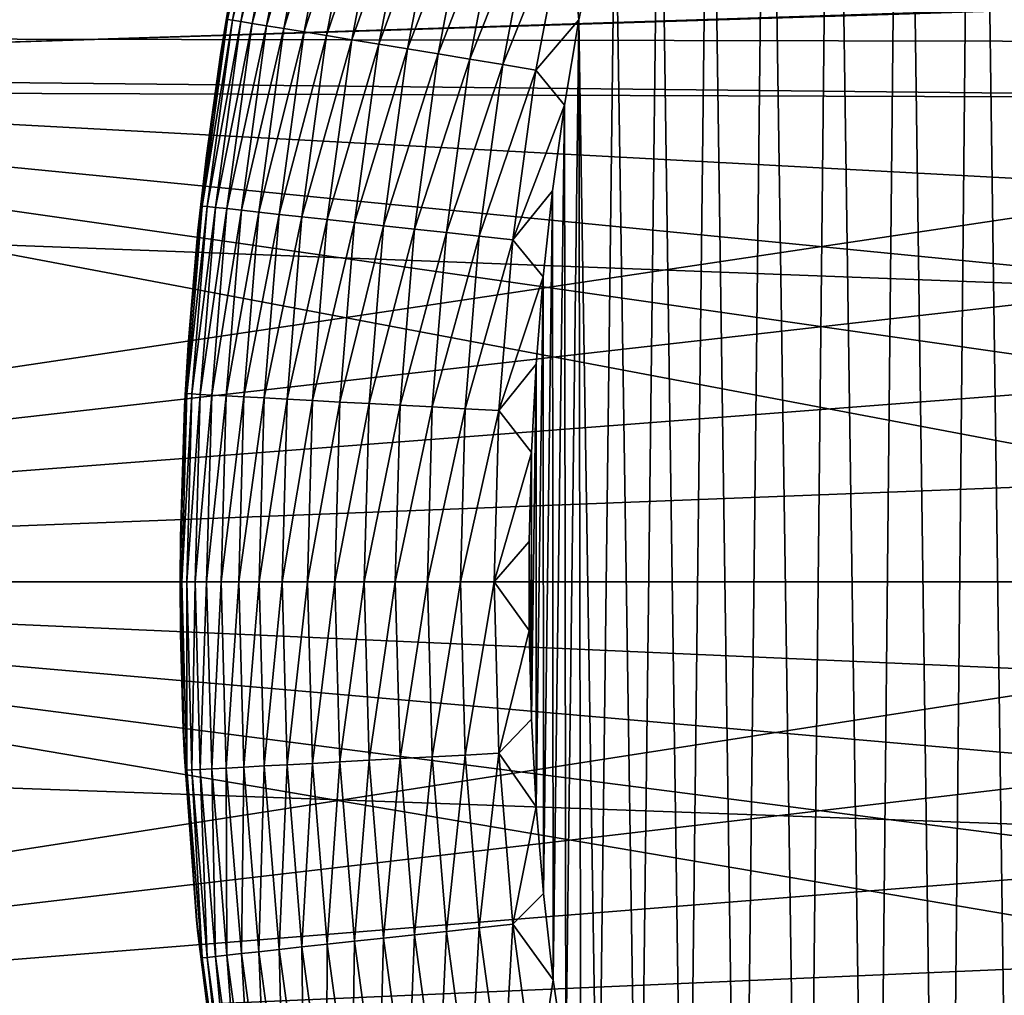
# Model space of a CAD drawing. Header units: millimetres. Extents: x -161 to 161, y -94 to 1149.
# Tile 622 of 656: x 143.57 to 144.98, y -58.14 to -56.74. Entities that reach past the tile are written whole.
import ezdxf

# ---------------------------------------------------------------- set-up
doc = ezdxf.new("R2010")
doc.units = ezdxf.units.MM
doc.header["$LTSCALE"] = 81.481481
for name, color, linetype in [('378', 7, 'CONTINUOUS'), ('380', 7, 'CONTINUOUS'), ('381', 7, 'CONTINUOUS'), ('383', 7, 'CONTINUOUS'), ('387', 7, 'CONTINUOUS'), ('389', 7, 'CONTINUOUS'), ('391', 7, 'CONTINUOUS')]:
    doc.layers.add(name, color=color, linetype=linetype)

msp = doc.modelspace()

# ---------------------------------------------------------------- linework, layer by layer
at = {"layer": '378', "color": 7, "linetype": 'CONTINUOUS', "true_color": 0xaaaaaa}
for points in [[(142.1698, -56.8179, -22.288), (142.153, -56.0879, -22.252), (146.1877, -56.691, -22.2834), (142.1698, -56.8179, -22.288)], [(146.1382, -56.8593, -22.2893), (142.1698, -56.8179, -22.288), (146.1877, -56.691, -22.2834), (146.1382, -56.8593, -22.2893)], [(142.1753, -57.55, -22.3), (142.1698, -56.8179, -22.288), (146.05, -57.55, -22.3), (142.1753, -57.55, -22.3)], [(146.05, -57.55, -22.3), (142.1698, -56.8179, -22.288), (146.0557, -57.3741, -22.2993), (146.05, -57.55, -22.3)], [(146.0557, -57.3741, -22.2993), (142.1698, -56.8179, -22.288), (146.0723, -57.2005, -22.2973), (146.0557, -57.3741, -22.2993)], [(146.0723, -57.2005, -22.2973), (142.1698, -56.8179, -22.288), (146.0998, -57.029, -22.2939), (146.0723, -57.2005, -22.2973)], [(146.0998, -57.029, -22.2939), (142.1698, -56.8179, -22.288), (146.1382, -56.8593, -22.2893), (146.0998, -57.029, -22.2939)]]:
    msp.add_3dface(points, dxfattribs=at)
at = {"layer": '380', "color": 7, "linetype": 'CONTINUOUS', "true_color": 0xaaaaaa}
for points in [[(135.3, -55.9569, 20.8895), (156.3174, -56.0422, 20.1599), (135.3, -56.7529, 20.9349), (135.3, -55.9569, 20.8895)], [(156.3174, -56.0422, 20.1599), (156.3174, -56.7956, 20.202), (135.3, -56.7529, 20.9349), (156.3174, -56.0422, 20.1599)], [(141.4861, -56.8409, -20.822), (146.3995, -56.2086, -20.6187), (141.4696, -56.1341, -20.7864), (141.4861, -56.8409, -20.822)], [(146.3188, -56.3642, -20.6311), (146.3995, -56.2086, -20.6187), (141.4861, -56.8409, -20.822), (146.3188, -56.3642, -20.6311)], [(146.2487, -56.5238, -20.6421), (146.3188, -56.3642, -20.6311), (141.4861, -56.8409, -20.822), (146.2487, -56.5238, -20.6421)], [(146.1885, -56.6886, -20.6518), (146.2487, -56.5238, -20.6421), (141.4861, -56.8409, -20.822), (146.1885, -56.6886, -20.6518)], [(146.1388, -56.8568, -20.6598), (146.1885, -56.6886, -20.6518), (141.4861, -56.8409, -20.822), (146.1388, -56.8568, -20.6598)], [(156.3174, -56.7956, 20.202), (156.3174, -57.55, 20.2161), (135.3, -56.7529, 20.9349), (156.3174, -56.7956, 20.202)], [(135.3, -56.7529, 20.9349), (156.3174, -57.55, 20.2161), (135.3, -57.55, 20.95), (135.3, -56.7529, 20.9349)], [(141.4916, -57.55, -20.8338), (146.1388, -56.8568, -20.6598), (141.4861, -56.8409, -20.822), (141.4916, -57.55, -20.8338)], [(146.1003, -57.0268, -20.6662), (146.1388, -56.8568, -20.6598), (141.4916, -57.55, -20.8338), (146.1003, -57.0268, -20.6662)], [(146.0726, -57.1988, -20.6708), (146.1003, -57.0268, -20.6662), (141.4916, -57.55, -20.8338), (146.0726, -57.1988, -20.6708)], [(146.0559, -57.3732, -20.6736), (146.0726, -57.1988, -20.6708), (141.4916, -57.55, -20.8338), (146.0559, -57.3732, -20.6736)], [(146.05, -57.55, -20.6746), (146.0559, -57.3732, -20.6736), (141.4916, -57.55, -20.8338), (146.05, -57.55, -20.6746)]]:
    msp.add_3dface(points, dxfattribs=at)
at = {"layer": '381', "color": 7, "linetype": 'CONTINUOUS', "true_color": 0xaaaaaa}
for points in [[(142.1698, -58.2822, -22.288), (142.1753, -57.55, -22.3), (146.1334, -58.2219, -22.2899), (142.1698, -58.2822, -22.288)], [(142.1753, -57.55, -22.3), (146.05, -57.55, -22.3), (146.0554, -57.7209, -22.2993), (142.1753, -57.55, -22.3)], [(146.1334, -58.2219, -22.2899), (142.1753, -57.55, -22.3), (146.0971, -58.0567, -22.2942), (146.1334, -58.2219, -22.2899)], [(146.0971, -58.0567, -22.2942), (142.1753, -57.55, -22.3), (146.0711, -57.8898, -22.2974), (146.0971, -58.0567, -22.2942)], [(146.0711, -57.8898, -22.2974), (142.1753, -57.55, -22.3), (146.0554, -57.7209, -22.2993), (146.0711, -57.8898, -22.2974)]]:
    msp.add_3dface(points, dxfattribs=at)
at = {"layer": '383', "color": 7, "linetype": 'CONTINUOUS', "true_color": 0xaaaaaa}
for points in [[(135.3, -57.55, 20.95), (156.3174, -57.55, 20.2161), (156.3174, -58.3044, 20.202), (135.3, -57.55, 20.95)], [(135.3, -57.55, 20.95), (156.3174, -58.3044, 20.202), (135.3, -58.3471, 20.9349), (135.3, -57.55, 20.95)], [(146.05, -57.55, -20.6746), (141.4916, -57.55, -20.8338), (141.4861, -58.2591, -20.8219), (146.05, -57.55, -20.6746)], [(146.05, -57.55, -20.6746), (141.4861, -58.2591, -20.8219), (146.0556, -57.7218, -20.6737), (146.05, -57.55, -20.6746)], [(146.0556, -57.7218, -20.6737), (141.4861, -58.2591, -20.8219), (146.0714, -57.8914, -20.671), (146.0556, -57.7218, -20.6737)], [(146.0714, -57.8914, -20.671), (141.4861, -58.2591, -20.8219), (146.0975, -58.0587, -20.6667), (146.0714, -57.8914, -20.671)], [(146.0975, -58.0587, -20.6667), (141.4861, -58.2591, -20.8219), (146.134, -58.2242, -20.6606), (146.0975, -58.0587, -20.6667)]]:
    msp.add_3dface(points, dxfattribs=at)
at = {"layer": '387', "color": 7, "linetype": 'CONTINUOUS', "true_color": 0xaaaaaa}
for points in [[(144.9434, -55.2305, 61.95), (145.0085, -59.9752, 61.95), (145.0542, -55.0549, 61.95), (144.9434, -55.2305, 61.95)], [(144.8387, -55.4171, 61.95), (144.8989, -59.794, 61.95), (144.9434, -55.2305, 61.95), (144.8387, -55.4171, 61.95)], [(144.8989, -59.794, 61.95), (145.0085, -59.9752, 61.95), (144.9434, -55.2305, 61.95), (144.8989, -59.794, 61.95)], [(144.738, -55.6147, 61.95), (144.7959, -59.6014, 61.95), (144.8387, -55.4171, 61.95), (144.738, -55.6147, 61.95)], [(144.7959, -59.6014, 61.95), (144.8989, -59.794, 61.95), (144.8387, -55.4171, 61.95), (144.7959, -59.6014, 61.95)], [(144.6445, -55.822, 61.95), (144.6975, -59.3975, 61.95), (144.738, -55.6147, 61.95), (144.6445, -55.822, 61.95)], [(144.6975, -59.3975, 61.95), (144.7959, -59.6014, 61.95), (144.738, -55.6147, 61.95), (144.6975, -59.3975, 61.95)], [(144.5614, -56.0379, 61.95), (144.6068, -59.1841, 61.95), (144.6445, -55.822, 61.95), (144.5614, -56.0379, 61.95)], [(144.6068, -59.1841, 61.95), (144.6975, -59.3975, 61.95), (144.6445, -55.822, 61.95), (144.6068, -59.1841, 61.95)], [(144.4891, -56.2635, 61.95), (144.5273, -58.9626, 61.95), (144.5614, -56.0379, 61.95), (144.4891, -56.2635, 61.95)], [(144.5273, -58.9626, 61.95), (144.6068, -59.1841, 61.95), (144.5614, -56.0379, 61.95), (144.5273, -58.9626, 61.95)], [(144.4255, -56.4996, 61.95), (144.4593, -58.7323, 61.95), (144.4891, -56.2635, 61.95), (144.4255, -56.4996, 61.95)], [(144.4593, -58.7323, 61.95), (144.5273, -58.9626, 61.95), (144.4891, -56.2635, 61.95), (144.4593, -58.7323, 61.95)], [(144.3733, -56.7423, 61.95), (144.401, -58.4919, 61.95), (144.4255, -56.4996, 61.95), (144.3733, -56.7423, 61.95)], [(144.401, -58.4919, 61.95), (144.4593, -58.7323, 61.95), (144.4255, -56.4996, 61.95), (144.401, -58.4919, 61.95)], [(144.3524, -56.8649, 61.95), (144.3545, -58.2457, 61.95), (144.3733, -56.7423, 61.95), (144.3524, -56.8649, 61.95)], [(144.3545, -58.2457, 61.95), (144.3761, -58.3693, 61.95), (144.3733, -56.7423, 61.95), (144.3545, -58.2457, 61.95)], [(144.3761, -58.3693, 61.95), (144.401, -58.4919, 61.95), (144.3733, -56.7423, 61.95), (144.3761, -58.3693, 61.95)], [(144.3353, -56.9877, 61.95), (144.3365, -58.1217, 61.95), (144.3524, -56.8649, 61.95), (144.3353, -56.9877, 61.95)], [(144.3365, -58.1217, 61.95), (144.3545, -58.2457, 61.95), (144.3524, -56.8649, 61.95), (144.3365, -58.1217, 61.95)], [(144.3219, -57.1114, 61.95), (144.3223, -57.9978, 61.95), (144.3353, -56.9877, 61.95), (144.3219, -57.1114, 61.95)], [(144.3223, -57.9978, 61.95), (144.3365, -58.1217, 61.95), (144.3353, -56.9877, 61.95), (144.3223, -57.9978, 61.95)], [(144.3118, -57.237, 61.95), (144.312, -57.8733, 61.95), (144.3219, -57.1114, 61.95), (144.3118, -57.237, 61.95)], [(144.312, -57.8733, 61.95), (144.3223, -57.9978, 61.95), (144.3219, -57.1114, 61.95), (144.312, -57.8733, 61.95)], [(144.3051, -57.3641, 61.95), (144.3052, -57.7471, 61.95), (144.3118, -57.237, 61.95), (144.3051, -57.3641, 61.95)], [(144.3052, -57.7471, 61.95), (144.312, -57.8733, 61.95), (144.3118, -57.237, 61.95), (144.3052, -57.7471, 61.95)], [(144.3017, -57.4918, 61.95), (144.3052, -57.7471, 61.95), (144.3051, -57.3641, 61.95), (144.3017, -57.4918, 61.95)], [(144.3018, -57.6197, 61.95), (144.3052, -57.7471, 61.95), (144.3017, -57.4918, 61.95), (144.3018, -57.6197, 61.95)]]:
    msp.add_3dface(points, dxfattribs=at)
at = {"layer": '389', "color": 7, "linetype": 'CONTINUOUS', "true_color": 0xaaaaaa}
for points in [[(143.8578, -56.7922, 22.6846), (143.8782, -56.6694, 61.45), (143.903, -56.5403, 22.6729), (143.8578, -56.7922, 22.6846)], [(143.8377, -56.9373, 61.45), (143.8782, -56.6694, 61.45), (143.8578, -56.7922, 22.6846), (143.8377, -56.9373, 61.45)], [(143.8256, -57.0449, 22.693), (143.8377, -56.9373, 61.45), (143.8578, -56.7922, 22.6846), (143.8256, -57.0449, 22.693)], [(143.8116, -57.2094, 61.45), (143.8377, -56.9373, 61.45), (143.8256, -57.0449, 22.693), (143.8116, -57.2094, 61.45)], [(143.8064, -57.2977, 22.6981), (143.8116, -57.2094, 61.45), (143.8256, -57.0449, 22.693), (143.8064, -57.2977, 22.6981)], [(143.8004, -57.4857, 61.45), (143.8116, -57.2094, 61.45), (143.8064, -57.2977, 22.6981), (143.8004, -57.4857, 61.45)], [(143.8, -57.55, 22.7), (143.8004, -57.4857, 61.45), (143.8064, -57.2977, 22.6981), (143.8, -57.55, 22.7)], [(143.8006, -57.6243, 61.45), (143.8004, -57.4857, 61.45), (143.8, -57.55, 22.7), (143.8006, -57.6243, 61.45)], [(143.8064, -57.8021, 22.6981), (143.8006, -57.6243, 61.45), (143.8, -57.55, 22.7), (143.8064, -57.8021, 22.6981)], [(143.8045, -57.7625, 61.45), (143.8006, -57.6243, 61.45), (143.8064, -57.8021, 22.6981), (143.8045, -57.7625, 61.45)], [(143.8237, -58.0362, 61.45), (143.8045, -57.7625, 61.45), (143.8064, -57.8021, 22.6981), (143.8237, -58.0362, 61.45)], [(143.8256, -58.0549, 22.693), (143.8237, -58.0362, 61.45), (143.8064, -57.8021, 22.6981), (143.8256, -58.0549, 22.693)], [(143.8576, -58.3067, 61.45), (143.8237, -58.0362, 61.45), (143.8256, -58.0549, 22.693), (143.8576, -58.3067, 61.45)], [(143.8577, -58.3075, 22.6846), (143.8576, -58.3067, 61.45), (143.8256, -58.0549, 22.693), (143.8577, -58.3075, 22.6846)]]:
    msp.add_3dface(points, dxfattribs=at)
at = {"layer": '391', "color": 7, "linetype": 'CONTINUOUS', "true_color": 0xaaaaaa}
for points in [[(143.8754, -56.7426, 61.5476), (143.9263, -56.4772, 61.5476), (143.8682, -56.7415, 61.499), (143.8754, -56.7426, 61.5476)], [(143.8754, -56.7426, 61.5476), (143.938, -56.4798, 61.5952), (143.9263, -56.4772, 61.5476), (143.8754, -56.7426, 61.5476)], [(143.8871, -56.7446, 61.5952), (143.938, -56.4798, 61.5952), (143.8754, -56.7426, 61.5476), (143.8871, -56.7446, 61.5952)], [(143.8871, -56.7446, 61.5952), (143.9541, -56.4833, 61.6415), (143.938, -56.4798, 61.5952), (143.8871, -56.7446, 61.5952)], [(143.9035, -56.7473, 61.6415), (143.9541, -56.4833, 61.6415), (143.8871, -56.7446, 61.5952), (143.9035, -56.7473, 61.6415)], [(143.9035, -56.7473, 61.6415), (143.9747, -56.4879, 61.6859), (143.9541, -56.4833, 61.6415), (143.9035, -56.7473, 61.6415)], [(143.9242, -56.7507, 61.6859), (143.9747, -56.4879, 61.6859), (143.9035, -56.7473, 61.6415), (143.9242, -56.7507, 61.6859)], [(143.9242, -56.7507, 61.6859), (143.9993, -56.4933, 61.728), (143.9747, -56.4879, 61.6859), (143.9242, -56.7507, 61.6859)], [(143.9492, -56.7547, 61.728), (143.9993, -56.4933, 61.728), (143.9242, -56.7507, 61.6859), (143.9492, -56.7547, 61.728)], [(143.9492, -56.7547, 61.728), (144.0279, -56.4996, 61.7674), (143.9993, -56.4933, 61.728), (143.9492, -56.7547, 61.728)], [(143.9781, -56.7595, 61.7674), (144.0279, -56.4996, 61.7674), (143.9492, -56.7547, 61.728), (143.9781, -56.7595, 61.7674)], [(143.9781, -56.7595, 61.7674), (144.0602, -56.5067, 61.8038), (144.0279, -56.4996, 61.7674), (143.9781, -56.7595, 61.7674)], [(144.0106, -56.7648, 61.8038), (144.0602, -56.5067, 61.8038), (143.9781, -56.7595, 61.7674), (144.0106, -56.7648, 61.8038)], [(144.0106, -56.7648, 61.8038), (144.0957, -56.5145, 61.8368), (144.0602, -56.5067, 61.8038), (144.0106, -56.7648, 61.8038)], [(144.3733, -56.7423, 61.95), (144.4255, -56.4996, 61.95), (144.358, -56.5723, 61.9477), (144.3733, -56.7423, 61.95)], [(144.0466, -56.7707, 61.8368), (144.0957, -56.5145, 61.8368), (144.0106, -56.7648, 61.8038), (144.0466, -56.7707, 61.8368)], [(144.0466, -56.7707, 61.8368), (144.1343, -56.523, 61.866), (144.0957, -56.5145, 61.8368), (144.0466, -56.7707, 61.8368)], [(144.0855, -56.7771, 61.866), (144.1343, -56.523, 61.866), (144.0466, -56.7707, 61.8368), (144.0855, -56.7771, 61.866)], [(144.0855, -56.7771, 61.866), (144.1755, -56.5321, 61.8912), (144.1343, -56.523, 61.866), (144.0855, -56.7771, 61.866)], [(144.1271, -56.7839, 61.8912), (144.1755, -56.5321, 61.8912), (144.0855, -56.7771, 61.866), (144.1271, -56.7839, 61.8912)], [(144.1271, -56.7839, 61.8912), (144.2188, -56.5416, 61.9122), (144.1755, -56.5321, 61.8912), (144.1271, -56.7839, 61.8912)], [(144.171, -56.7911, 61.9122), (144.2188, -56.5416, 61.9122), (144.1271, -56.7839, 61.8912), (144.171, -56.7911, 61.9122)], [(144.171, -56.7911, 61.9122), (144.264, -56.5516, 61.9286), (144.2188, -56.5416, 61.9122), (144.171, -56.7911, 61.9122)], [(144.2166, -56.7986, 61.9286), (144.264, -56.5516, 61.9286), (144.171, -56.7911, 61.9122), (144.2166, -56.7986, 61.9286)], [(144.2166, -56.7986, 61.9286), (144.3106, -56.5618, 61.9405), (144.264, -56.5516, 61.9286), (144.2166, -56.7986, 61.9286)], [(144.2637, -56.8063, 61.9405), (144.3106, -56.5618, 61.9405), (144.2166, -56.7986, 61.9286), (144.2637, -56.8063, 61.9405)], [(144.2637, -56.8063, 61.9405), (144.358, -56.5723, 61.9477), (144.3106, -56.5618, 61.9405), (144.2637, -56.8063, 61.9405)], [(144.3116, -56.8142, 61.9477), (144.358, -56.5723, 61.9477), (144.2637, -56.8063, 61.9405), (144.3116, -56.8142, 61.9477)], [(144.3116, -56.8142, 61.9477), (144.3733, -56.7423, 61.95), (144.358, -56.5723, 61.9477), (144.3116, -56.8142, 61.9477)], [(143.8782, -56.6694, 61.45), (143.8377, -56.9373, 61.45), (143.8682, -56.7415, 61.499), (143.8782, -56.6694, 61.45)], [(143.8377, -56.9373, 61.45), (143.8317, -57.0097, 61.499), (143.8682, -56.7415, 61.499), (143.8377, -56.9373, 61.45)], [(143.8317, -57.0097, 61.499), (143.8754, -56.7426, 61.5476), (143.8682, -56.7415, 61.499), (143.8317, -57.0097, 61.499)], [(143.8389, -57.0104, 61.5476), (143.8754, -56.7426, 61.5476), (143.8317, -57.0097, 61.499), (143.8389, -57.0104, 61.5476)], [(143.8389, -57.0104, 61.5476), (143.8871, -56.7446, 61.5952), (143.8754, -56.7426, 61.5476), (143.8389, -57.0104, 61.5476)], [(143.8507, -57.0117, 61.5952), (143.8871, -56.7446, 61.5952), (143.8389, -57.0104, 61.5476), (143.8507, -57.0117, 61.5952)], [(143.8507, -57.0117, 61.5952), (143.9035, -56.7473, 61.6415), (143.8871, -56.7446, 61.5952), (143.8507, -57.0117, 61.5952)], [(143.8672, -57.0135, 61.6415), (143.9035, -56.7473, 61.6415), (143.8507, -57.0117, 61.5952), (143.8672, -57.0135, 61.6415)], [(143.8672, -57.0135, 61.6415), (143.9242, -56.7507, 61.6859), (143.9035, -56.7473, 61.6415), (143.8672, -57.0135, 61.6415)], [(144.3524, -56.8649, 61.95), (144.3733, -56.7423, 61.95), (144.3116, -56.8142, 61.9477), (144.3524, -56.8649, 61.95)], [(143.8881, -57.0158, 61.6859), (143.9242, -56.7507, 61.6859), (143.8672, -57.0135, 61.6415), (143.8881, -57.0158, 61.6859)], [(143.8881, -57.0158, 61.6859), (143.9492, -56.7547, 61.728), (143.9242, -56.7507, 61.6859), (143.8881, -57.0158, 61.6859)], [(143.9132, -57.0185, 61.728), (143.9492, -56.7547, 61.728), (143.8881, -57.0158, 61.6859), (143.9132, -57.0185, 61.728)], [(143.9132, -57.0185, 61.728), (143.9781, -56.7595, 61.7674), (143.9492, -56.7547, 61.728), (143.9132, -57.0185, 61.728)], [(143.9423, -57.0217, 61.7674), (143.9781, -56.7595, 61.7674), (143.9132, -57.0185, 61.728), (143.9423, -57.0217, 61.7674)], [(143.9423, -57.0217, 61.7674), (144.0106, -56.7648, 61.8038), (143.9781, -56.7595, 61.7674), (143.9423, -57.0217, 61.7674)], [(143.9751, -57.0253, 61.8038), (144.0106, -56.7648, 61.8038), (143.9423, -57.0217, 61.7674), (143.9751, -57.0253, 61.8038)], [(143.9751, -57.0253, 61.8038), (144.0466, -56.7707, 61.8368), (144.0106, -56.7648, 61.8038), (143.9751, -57.0253, 61.8038)], [(144.0114, -57.0292, 61.8368), (144.0466, -56.7707, 61.8368), (143.9751, -57.0253, 61.8038), (144.0114, -57.0292, 61.8368)], [(144.0114, -57.0292, 61.8368), (144.0855, -56.7771, 61.866), (144.0466, -56.7707, 61.8368), (144.0114, -57.0292, 61.8368)], [(144.0506, -57.0335, 61.866), (144.0855, -56.7771, 61.866), (144.0114, -57.0292, 61.8368), (144.0506, -57.0335, 61.866)], [(144.0506, -57.0335, 61.866), (144.1271, -56.7839, 61.8912), (144.0855, -56.7771, 61.866), (144.0506, -57.0335, 61.866)], [(144.0925, -57.038, 61.8912), (144.1271, -56.7839, 61.8912), (144.0506, -57.0335, 61.866), (144.0925, -57.038, 61.8912)], [(144.0925, -57.038, 61.8912), (144.171, -56.7911, 61.9122), (144.1271, -56.7839, 61.8912), (144.0925, -57.038, 61.8912)], [(144.1367, -57.0428, 61.9122), (144.171, -56.7911, 61.9122), (144.0925, -57.038, 61.8912), (144.1367, -57.0428, 61.9122)], [(144.1367, -57.0428, 61.9122), (144.2166, -56.7986, 61.9286), (144.171, -56.7911, 61.9122), (144.1367, -57.0428, 61.9122)], [(144.1827, -57.0478, 61.9286), (144.2166, -56.7986, 61.9286), (144.1367, -57.0428, 61.9122), (144.1827, -57.0478, 61.9286)], [(144.1827, -57.0478, 61.9286), (144.2637, -56.8063, 61.9405), (144.2166, -56.7986, 61.9286), (144.1827, -57.0478, 61.9286)], [(144.2301, -57.053, 61.9405), (144.2637, -56.8063, 61.9405), (144.1827, -57.0478, 61.9286), (144.2301, -57.053, 61.9405)], [(144.2301, -57.053, 61.9405), (144.3116, -56.8142, 61.9477), (144.2637, -56.8063, 61.9405), (144.2301, -57.053, 61.9405)], [(144.2784, -57.0582, 61.9477), (144.3116, -56.8142, 61.9477), (144.2301, -57.053, 61.9405), (144.2784, -57.0582, 61.9477)], [(144.2784, -57.0582, 61.9477), (144.3524, -56.8649, 61.95), (144.3116, -56.8142, 61.9477), (144.2784, -57.0582, 61.9477)], [(144.3353, -56.9877, 61.95), (144.3524, -56.8649, 61.95), (144.2784, -57.0582, 61.9477), (144.3353, -56.9877, 61.95)], [(143.8377, -56.9373, 61.45), (143.8116, -57.2094, 61.45), (143.8317, -57.0097, 61.499), (143.8377, -56.9373, 61.45)], [(144.3219, -57.1114, 61.95), (144.3353, -56.9877, 61.95), (144.2784, -57.0582, 61.9477), (144.3219, -57.1114, 61.95)], [(143.8116, -57.2094, 61.45), (143.8097, -57.2794, 61.499), (143.8317, -57.0097, 61.499), (143.8116, -57.2094, 61.45)], [(143.8097, -57.2794, 61.499), (143.8389, -57.0104, 61.5476), (143.8317, -57.0097, 61.499), (143.8097, -57.2794, 61.499)], [(143.8169, -57.2798, 61.5476), (143.8389, -57.0104, 61.5476), (143.8097, -57.2794, 61.499), (143.8169, -57.2798, 61.5476)], [(143.8169, -57.2798, 61.5476), (143.8507, -57.0117, 61.5952), (143.8389, -57.0104, 61.5476), (143.8169, -57.2798, 61.5476)], [(143.8289, -57.2805, 61.5952), (143.8507, -57.0117, 61.5952), (143.8169, -57.2798, 61.5476), (143.8289, -57.2805, 61.5952)], [(143.8289, -57.2805, 61.5952), (143.8672, -57.0135, 61.6415), (143.8507, -57.0117, 61.5952), (143.8289, -57.2805, 61.5952)], [(143.8454, -57.2814, 61.6415), (143.8672, -57.0135, 61.6415), (143.8289, -57.2805, 61.5952), (143.8454, -57.2814, 61.6415)], [(143.8454, -57.2814, 61.6415), (143.8881, -57.0158, 61.6859), (143.8672, -57.0135, 61.6415), (143.8454, -57.2814, 61.6415)], [(143.8664, -57.2825, 61.6859), (143.8881, -57.0158, 61.6859), (143.8454, -57.2814, 61.6415), (143.8664, -57.2825, 61.6859)], [(143.8664, -57.2825, 61.6859), (143.9132, -57.0185, 61.728), (143.8881, -57.0158, 61.6859), (143.8664, -57.2825, 61.6859)], [(143.8916, -57.2839, 61.728), (143.9132, -57.0185, 61.728), (143.8664, -57.2825, 61.6859), (143.8916, -57.2839, 61.728)], [(143.8916, -57.2839, 61.728), (143.9423, -57.0217, 61.7674), (143.9132, -57.0185, 61.728), (143.8916, -57.2839, 61.728)], [(143.9209, -57.2855, 61.7674), (143.9423, -57.0217, 61.7674), (143.8916, -57.2839, 61.728), (143.9209, -57.2855, 61.7674)], [(143.9209, -57.2855, 61.7674), (143.9751, -57.0253, 61.8038), (143.9423, -57.0217, 61.7674), (143.9209, -57.2855, 61.7674)], [(143.9538, -57.2872, 61.8038), (143.9751, -57.0253, 61.8038), (143.9209, -57.2855, 61.7674), (143.9538, -57.2872, 61.8038)], [(143.9538, -57.2872, 61.8038), (144.0114, -57.0292, 61.8368), (143.9751, -57.0253, 61.8038), (143.9538, -57.2872, 61.8038)], [(143.9902, -57.2892, 61.8368), (144.0114, -57.0292, 61.8368), (143.9538, -57.2872, 61.8038), (143.9902, -57.2892, 61.8368)], [(143.9902, -57.2892, 61.8368), (144.0506, -57.0335, 61.866), (144.0114, -57.0292, 61.8368), (143.9902, -57.2892, 61.8368)], [(144.0296, -57.2914, 61.866), (144.0506, -57.0335, 61.866), (143.9902, -57.2892, 61.8368), (144.0296, -57.2914, 61.866)], [(144.0296, -57.2914, 61.866), (144.0925, -57.038, 61.8912), (144.0506, -57.0335, 61.866), (144.0296, -57.2914, 61.866)], [(144.0717, -57.2936, 61.8912), (144.0925, -57.038, 61.8912), (144.0296, -57.2914, 61.866), (144.0717, -57.2936, 61.8912)], [(144.0717, -57.2936, 61.8912), (144.1367, -57.0428, 61.9122), (144.0925, -57.038, 61.8912), (144.0717, -57.2936, 61.8912)], [(144.1161, -57.296, 61.9122), (144.1367, -57.0428, 61.9122), (144.0717, -57.2936, 61.8912), (144.1161, -57.296, 61.9122)], [(144.1161, -57.296, 61.9122), (144.1827, -57.0478, 61.9286), (144.1367, -57.0428, 61.9122), (144.1161, -57.296, 61.9122)], [(144.1623, -57.2985, 61.9286), (144.1827, -57.0478, 61.9286), (144.1161, -57.296, 61.9122), (144.1623, -57.2985, 61.9286)], [(144.1623, -57.2985, 61.9286), (144.2301, -57.053, 61.9405), (144.1827, -57.0478, 61.9286), (144.1623, -57.2985, 61.9286)], [(144.2098, -57.3011, 61.9405), (144.2301, -57.053, 61.9405), (144.1623, -57.2985, 61.9286), (144.2098, -57.3011, 61.9405)], [(144.2098, -57.3011, 61.9405), (144.2784, -57.0582, 61.9477), (144.2301, -57.053, 61.9405), (144.2098, -57.3011, 61.9405)], [(144.2584, -57.3038, 61.9477), (144.2784, -57.0582, 61.9477), (144.2098, -57.3011, 61.9405), (144.2584, -57.3038, 61.9477)], [(144.2584, -57.3038, 61.9477), (144.3219, -57.1114, 61.95), (144.2784, -57.0582, 61.9477), (144.2584, -57.3038, 61.9477)], [(144.3118, -57.237, 61.95), (144.3219, -57.1114, 61.95), (144.2584, -57.3038, 61.9477), (144.3118, -57.237, 61.95)], [(143.8116, -57.2094, 61.45), (143.8004, -57.4857, 61.45), (143.8097, -57.2794, 61.499), (143.8116, -57.2094, 61.45)], [(144.3051, -57.3641, 61.95), (144.3118, -57.237, 61.95), (144.2584, -57.3038, 61.9477), (144.3051, -57.3641, 61.95)], [(143.8004, -57.4857, 61.45), (143.8024, -57.55, 61.499), (143.8097, -57.2794, 61.499), (143.8004, -57.4857, 61.45)], [(143.8024, -57.55, 61.499), (143.8169, -57.2798, 61.5476), (143.8097, -57.2794, 61.499), (143.8024, -57.55, 61.499)], [(143.8096, -57.55, 61.5476), (143.8169, -57.2798, 61.5476), (143.8024, -57.55, 61.499), (143.8096, -57.55, 61.5476)], [(143.8096, -57.55, 61.5476), (143.8289, -57.2805, 61.5952), (143.8169, -57.2798, 61.5476), (143.8096, -57.55, 61.5476)], [(143.8216, -57.55, 61.5952), (143.8289, -57.2805, 61.5952), (143.8096, -57.55, 61.5476), (143.8216, -57.55, 61.5952)], [(143.8216, -57.55, 61.5952), (143.8454, -57.2814, 61.6415), (143.8289, -57.2805, 61.5952), (143.8216, -57.55, 61.5952)], [(143.8381, -57.55, 61.6415), (143.8454, -57.2814, 61.6415), (143.8216, -57.55, 61.5952), (143.8381, -57.55, 61.6415)], [(143.8381, -57.55, 61.6415), (143.8664, -57.2825, 61.6859), (143.8454, -57.2814, 61.6415), (143.8381, -57.55, 61.6415)], [(143.8591, -57.55, 61.6859), (143.8664, -57.2825, 61.6859), (143.8381, -57.55, 61.6415), (143.8591, -57.55, 61.6859)], [(143.8591, -57.55, 61.6859), (143.8916, -57.2839, 61.728), (143.8664, -57.2825, 61.6859), (143.8591, -57.55, 61.6859)], [(143.8844, -57.55, 61.728), (143.8916, -57.2839, 61.728), (143.8591, -57.55, 61.6859), (143.8844, -57.55, 61.728)], [(143.8844, -57.55, 61.728), (143.9209, -57.2855, 61.7674), (143.8916, -57.2839, 61.728), (143.8844, -57.55, 61.728)], [(143.9137, -57.55, 61.7674), (143.9209, -57.2855, 61.7674), (143.8844, -57.55, 61.728), (143.9137, -57.55, 61.7674)], [(143.9137, -57.55, 61.7674), (143.9538, -57.2872, 61.8038), (143.9209, -57.2855, 61.7674), (143.9137, -57.55, 61.7674)], [(143.9467, -57.55, 61.8038), (143.9538, -57.2872, 61.8038), (143.9137, -57.55, 61.7674), (143.9467, -57.55, 61.8038)], [(143.9467, -57.55, 61.8038), (143.9902, -57.2892, 61.8368), (143.9538, -57.2872, 61.8038), (143.9467, -57.55, 61.8038)], [(143.9831, -57.55, 61.8368), (143.9902, -57.2892, 61.8368), (143.9467, -57.55, 61.8038), (143.9831, -57.55, 61.8368)], [(143.9831, -57.55, 61.8368), (144.0296, -57.2914, 61.866), (143.9902, -57.2892, 61.8368), (143.9831, -57.55, 61.8368)], [(144.0226, -57.55, 61.866), (144.0296, -57.2914, 61.866), (143.9831, -57.55, 61.8368), (144.0226, -57.55, 61.866)], [(144.0226, -57.55, 61.866), (144.0717, -57.2936, 61.8912), (144.0296, -57.2914, 61.866), (144.0226, -57.55, 61.866)], [(144.0648, -57.55, 61.8912), (144.0717, -57.2936, 61.8912), (144.0226, -57.55, 61.866), (144.0648, -57.55, 61.8912)], [(144.0648, -57.55, 61.8912), (144.1161, -57.296, 61.9122), (144.0717, -57.2936, 61.8912), (144.0648, -57.55, 61.8912)], [(144.1092, -57.55, 61.9122), (144.1161, -57.296, 61.9122), (144.0648, -57.55, 61.8912), (144.1092, -57.55, 61.9122)], [(144.1092, -57.55, 61.9122), (144.1623, -57.2985, 61.9286), (144.1161, -57.296, 61.9122), (144.1092, -57.55, 61.9122)], [(144.1554, -57.55, 61.9286), (144.1623, -57.2985, 61.9286), (144.1092, -57.55, 61.9122), (144.1554, -57.55, 61.9286)], [(144.1554, -57.55, 61.9286), (144.2098, -57.3011, 61.9405), (144.1623, -57.2985, 61.9286), (144.1554, -57.55, 61.9286)], [(144.2031, -57.55, 61.9405), (144.2098, -57.3011, 61.9405), (144.1554, -57.55, 61.9286), (144.2031, -57.55, 61.9405)], [(144.2031, -57.55, 61.9405), (144.2584, -57.3038, 61.9477), (144.2098, -57.3011, 61.9405), (144.2031, -57.55, 61.9405)], [(144.2517, -57.55, 61.9477), (144.2584, -57.3038, 61.9477), (144.2031, -57.55, 61.9405), (144.2517, -57.55, 61.9477)], [(144.2517, -57.55, 61.9477), (144.3051, -57.3641, 61.95), (144.2584, -57.3038, 61.9477), (144.2517, -57.55, 61.9477)], [(144.3017, -57.4918, 61.95), (144.3051, -57.3641, 61.95), (144.2517, -57.55, 61.9477), (144.3017, -57.4918, 61.95)], [(143.8004, -57.4857, 61.45), (143.8006, -57.6243, 61.45), (143.8024, -57.55, 61.499), (143.8004, -57.4857, 61.45)], [(144.3018, -57.6197, 61.95), (144.3017, -57.4918, 61.95), (144.2517, -57.55, 61.9477), (144.3018, -57.6197, 61.95)], [(143.8006, -57.6243, 61.45), (143.8045, -57.7625, 61.45), (143.8024, -57.55, 61.499), (143.8006, -57.6243, 61.45)], [(143.8045, -57.7625, 61.45), (143.8097, -57.8206, 61.499), (143.8024, -57.55, 61.499), (143.8045, -57.7625, 61.45)], [(143.8097, -57.8206, 61.499), (143.8096, -57.55, 61.5476), (143.8024, -57.55, 61.499), (143.8097, -57.8206, 61.499)], [(143.8169, -57.8202, 61.5476), (143.8216, -57.55, 61.5952), (143.8096, -57.55, 61.5476), (143.8169, -57.8202, 61.5476)], [(143.8169, -57.8202, 61.5476), (143.8096, -57.55, 61.5476), (143.8097, -57.8206, 61.499), (143.8169, -57.8202, 61.5476)], [(143.8289, -57.8195, 61.5952), (143.8216, -57.55, 61.5952), (143.8169, -57.8202, 61.5476), (143.8289, -57.8195, 61.5952)], [(143.8289, -57.8195, 61.5952), (143.8381, -57.55, 61.6415), (143.8216, -57.55, 61.5952), (143.8289, -57.8195, 61.5952)], [(143.8454, -57.8186, 61.6415), (143.8381, -57.55, 61.6415), (143.8289, -57.8195, 61.5952), (143.8454, -57.8186, 61.6415)], [(143.8454, -57.8186, 61.6415), (143.8591, -57.55, 61.6859), (143.8381, -57.55, 61.6415), (143.8454, -57.8186, 61.6415)], [(143.8664, -57.8175, 61.6859), (143.8591, -57.55, 61.6859), (143.8454, -57.8186, 61.6415), (143.8664, -57.8175, 61.6859)], [(143.8664, -57.8175, 61.6859), (143.8844, -57.55, 61.728), (143.8591, -57.55, 61.6859), (143.8664, -57.8175, 61.6859)], [(143.8916, -57.8161, 61.728), (143.8844, -57.55, 61.728), (143.8664, -57.8175, 61.6859), (143.8916, -57.8161, 61.728)], [(143.8916, -57.8161, 61.728), (143.9137, -57.55, 61.7674), (143.8844, -57.55, 61.728), (143.8916, -57.8161, 61.728)], [(143.9209, -57.8145, 61.7674), (143.9137, -57.55, 61.7674), (143.8916, -57.8161, 61.728), (143.9209, -57.8145, 61.7674)], [(143.9209, -57.8145, 61.7674), (143.9467, -57.55, 61.8038), (143.9137, -57.55, 61.7674), (143.9209, -57.8145, 61.7674)], [(143.9538, -57.8128, 61.8038), (143.9467, -57.55, 61.8038), (143.9209, -57.8145, 61.7674), (143.9538, -57.8128, 61.8038)], [(143.9538, -57.8128, 61.8038), (143.9831, -57.55, 61.8368), (143.9467, -57.55, 61.8038), (143.9538, -57.8128, 61.8038)], [(143.9902, -57.8108, 61.8368), (143.9831, -57.55, 61.8368), (143.9538, -57.8128, 61.8038), (143.9902, -57.8108, 61.8368)], [(143.9902, -57.8108, 61.8368), (144.0226, -57.55, 61.866), (143.9831, -57.55, 61.8368), (143.9902, -57.8108, 61.8368)], [(144.0296, -57.8086, 61.866), (144.0226, -57.55, 61.866), (143.9902, -57.8108, 61.8368), (144.0296, -57.8086, 61.866)], [(144.0296, -57.8086, 61.866), (144.0648, -57.55, 61.8912), (144.0226, -57.55, 61.866), (144.0296, -57.8086, 61.866)], [(144.0717, -57.8064, 61.8912), (144.0648, -57.55, 61.8912), (144.0296, -57.8086, 61.866), (144.0717, -57.8064, 61.8912)], [(144.0717, -57.8064, 61.8912), (144.1092, -57.55, 61.9122), (144.0648, -57.55, 61.8912), (144.0717, -57.8064, 61.8912)], [(144.1161, -57.804, 61.9122), (144.1092, -57.55, 61.9122), (144.0717, -57.8064, 61.8912), (144.1161, -57.804, 61.9122)], [(144.1161, -57.804, 61.9122), (144.1554, -57.55, 61.9286), (144.1092, -57.55, 61.9122), (144.1161, -57.804, 61.9122)], [(144.1623, -57.8015, 61.9286), (144.1554, -57.55, 61.9286), (144.1161, -57.804, 61.9122), (144.1623, -57.8015, 61.9286)], [(144.1623, -57.8015, 61.9286), (144.2031, -57.55, 61.9405), (144.1554, -57.55, 61.9286), (144.1623, -57.8015, 61.9286)], [(144.2098, -57.7989, 61.9405), (144.2031, -57.55, 61.9405), (144.1623, -57.8015, 61.9286), (144.2098, -57.7989, 61.9405)], [(144.2098, -57.7989, 61.9405), (144.2517, -57.55, 61.9477), (144.2031, -57.55, 61.9405), (144.2098, -57.7989, 61.9405)], [(144.2584, -57.7962, 61.9477), (144.2517, -57.55, 61.9477), (144.2098, -57.7989, 61.9405), (144.2584, -57.7962, 61.9477)], [(144.2584, -57.7962, 61.9477), (144.3018, -57.6197, 61.95), (144.2517, -57.55, 61.9477), (144.2584, -57.7962, 61.9477)], [(144.3052, -57.7471, 61.95), (144.3018, -57.6197, 61.95), (144.2584, -57.7962, 61.9477), (144.3052, -57.7471, 61.95)], [(144.312, -57.8733, 61.95), (144.3052, -57.7471, 61.95), (144.2584, -57.7962, 61.9477), (144.312, -57.8733, 61.95)], [(143.8045, -57.7625, 61.45), (143.8237, -58.0362, 61.45), (143.8097, -57.8206, 61.499), (143.8045, -57.7625, 61.45)], [(144.2301, -58.047, 61.9405), (144.2584, -57.7962, 61.9477), (144.2098, -57.7989, 61.9405), (144.2301, -58.047, 61.9405)], [(144.2784, -58.0418, 61.9477), (144.2584, -57.7962, 61.9477), (144.2301, -58.047, 61.9405), (144.2784, -58.0418, 61.9477)], [(144.2784, -58.0418, 61.9477), (144.312, -57.8733, 61.95), (144.2584, -57.7962, 61.9477), (144.2784, -58.0418, 61.9477)], [(143.9751, -58.0747, 61.8038), (143.9902, -57.8108, 61.8368), (143.9538, -57.8128, 61.8038), (143.9751, -58.0747, 61.8038)], [(144.0114, -58.0708, 61.8368), (143.9902, -57.8108, 61.8368), (143.9751, -58.0747, 61.8038), (144.0114, -58.0708, 61.8368)], [(144.0114, -58.0708, 61.8368), (144.0296, -57.8086, 61.866), (143.9902, -57.8108, 61.8368), (144.0114, -58.0708, 61.8368)], [(144.0506, -58.0665, 61.866), (144.0296, -57.8086, 61.866), (144.0114, -58.0708, 61.8368), (144.0506, -58.0665, 61.866)], [(144.0506, -58.0665, 61.866), (144.0717, -57.8064, 61.8912), (144.0296, -57.8086, 61.866), (144.0506, -58.0665, 61.866)], [(144.0925, -58.062, 61.8912), (144.0717, -57.8064, 61.8912), (144.0506, -58.0665, 61.866), (144.0925, -58.062, 61.8912)], [(144.0925, -58.062, 61.8912), (144.1161, -57.804, 61.9122), (144.0717, -57.8064, 61.8912), (144.0925, -58.062, 61.8912)], [(144.1367, -58.0572, 61.9122), (144.1161, -57.804, 61.9122), (144.0925, -58.062, 61.8912), (144.1367, -58.0572, 61.9122)], [(144.1367, -58.0572, 61.9122), (144.1623, -57.8015, 61.9286), (144.1161, -57.804, 61.9122), (144.1367, -58.0572, 61.9122)], [(144.1827, -58.0522, 61.9286), (144.1623, -57.8015, 61.9286), (144.1367, -58.0572, 61.9122), (144.1827, -58.0522, 61.9286)], [(144.1827, -58.0522, 61.9286), (144.2098, -57.7989, 61.9405), (144.1623, -57.8015, 61.9286), (144.1827, -58.0522, 61.9286)], [(144.2301, -58.047, 61.9405), (144.2098, -57.7989, 61.9405), (144.1827, -58.0522, 61.9286), (144.2301, -58.047, 61.9405)], [(143.8317, -58.0903, 61.499), (143.8169, -57.8202, 61.5476), (143.8097, -57.8206, 61.499), (143.8317, -58.0903, 61.499)], [(143.8237, -58.0362, 61.45), (143.8317, -58.0903, 61.499), (143.8097, -57.8206, 61.499), (143.8237, -58.0362, 61.45)], [(143.8389, -58.0896, 61.5476), (143.8289, -57.8195, 61.5952), (143.8169, -57.8202, 61.5476), (143.8389, -58.0896, 61.5476)], [(143.8389, -58.0896, 61.5476), (143.8169, -57.8202, 61.5476), (143.8317, -58.0903, 61.499), (143.8389, -58.0896, 61.5476)], [(143.8507, -58.0883, 61.5952), (143.8454, -57.8186, 61.6415), (143.8289, -57.8195, 61.5952), (143.8507, -58.0883, 61.5952)], [(143.8507, -58.0883, 61.5952), (143.8289, -57.8195, 61.5952), (143.8389, -58.0896, 61.5476), (143.8507, -58.0883, 61.5952)], [(143.8672, -58.0865, 61.6415), (143.8664, -57.8175, 61.6859), (143.8454, -57.8186, 61.6415), (143.8672, -58.0865, 61.6415)], [(143.8672, -58.0865, 61.6415), (143.8454, -57.8186, 61.6415), (143.8507, -58.0883, 61.5952), (143.8672, -58.0865, 61.6415)], [(143.8881, -58.0842, 61.6859), (143.8916, -57.8161, 61.728), (143.8664, -57.8175, 61.6859), (143.8881, -58.0842, 61.6859)], [(143.8881, -58.0842, 61.6859), (143.8664, -57.8175, 61.6859), (143.8672, -58.0865, 61.6415), (143.8881, -58.0842, 61.6859)], [(143.9132, -58.0815, 61.728), (143.8916, -57.8161, 61.728), (143.8881, -58.0842, 61.6859), (143.9132, -58.0815, 61.728)], [(143.9132, -58.0815, 61.728), (143.9209, -57.8145, 61.7674), (143.8916, -57.8161, 61.728), (143.9132, -58.0815, 61.728)], [(143.9423, -58.0783, 61.7674), (143.9209, -57.8145, 61.7674), (143.9132, -58.0815, 61.728), (143.9423, -58.0783, 61.7674)], [(143.9423, -58.0783, 61.7674), (143.9538, -57.8128, 61.8038), (143.9209, -57.8145, 61.7674), (143.9423, -58.0783, 61.7674)], [(143.9751, -58.0747, 61.8038), (143.9538, -57.8128, 61.8038), (143.9423, -58.0783, 61.7674), (143.9751, -58.0747, 61.8038)], [(144.3223, -57.9978, 61.95), (144.312, -57.8733, 61.95), (144.2784, -58.0418, 61.9477), (144.3223, -57.9978, 61.95)], [(144.3365, -58.1217, 61.95), (144.3223, -57.9978, 61.95), (144.2784, -58.0418, 61.9477), (144.3365, -58.1217, 61.95)], [(143.8237, -58.0362, 61.45), (143.8576, -58.3067, 61.45), (143.8317, -58.0903, 61.499), (143.8237, -58.0362, 61.45)], [(144.171, -58.3089, 61.9122), (144.1827, -58.0522, 61.9286), (144.1367, -58.0572, 61.9122), (144.171, -58.3089, 61.9122)], [(144.2166, -58.3014, 61.9286), (144.1827, -58.0522, 61.9286), (144.171, -58.3089, 61.9122), (144.2166, -58.3014, 61.9286)], [(144.2166, -58.3014, 61.9286), (144.2301, -58.047, 61.9405), (144.1827, -58.0522, 61.9286), (144.2166, -58.3014, 61.9286)], [(144.2637, -58.2937, 61.9405), (144.2301, -58.047, 61.9405), (144.2166, -58.3014, 61.9286), (144.2637, -58.2937, 61.9405)], [(144.2637, -58.2937, 61.9405), (144.2784, -58.0418, 61.9477), (144.2301, -58.047, 61.9405), (144.2637, -58.2937, 61.9405)], [(144.3116, -58.2858, 61.9477), (144.2784, -58.0418, 61.9477), (144.2637, -58.2937, 61.9405), (144.3116, -58.2858, 61.9477)], [(144.3116, -58.2858, 61.9477), (144.3365, -58.1217, 61.95), (144.2784, -58.0418, 61.9477), (144.3116, -58.2858, 61.9477)], [(144.0466, -58.3293, 61.8368), (144.0506, -58.0665, 61.866), (144.0114, -58.0708, 61.8368), (144.0466, -58.3293, 61.8368)], [(144.0855, -58.3229, 61.866), (144.0506, -58.0665, 61.866), (144.0466, -58.3293, 61.8368), (144.0855, -58.3229, 61.866)], [(144.0855, -58.3229, 61.866), (144.0925, -58.062, 61.8912), (144.0506, -58.0665, 61.866), (144.0855, -58.3229, 61.866)], [(144.1271, -58.3161, 61.8912), (144.0925, -58.062, 61.8912), (144.0855, -58.3229, 61.866), (144.1271, -58.3161, 61.8912)], [(144.1271, -58.3161, 61.8912), (144.1367, -58.0572, 61.9122), (144.0925, -58.062, 61.8912), (144.1271, -58.3161, 61.8912)], [(144.171, -58.3089, 61.9122), (144.1367, -58.0572, 61.9122), (144.1271, -58.3161, 61.8912), (144.171, -58.3089, 61.9122)], [(143.9492, -58.3453, 61.728), (143.9423, -58.0783, 61.7674), (143.9132, -58.0815, 61.728), (143.9492, -58.3453, 61.728)], [(143.9781, -58.3405, 61.7674), (143.9751, -58.0747, 61.8038), (143.9423, -58.0783, 61.7674), (143.9781, -58.3405, 61.7674)], [(143.9781, -58.3405, 61.7674), (143.9423, -58.0783, 61.7674), (143.9492, -58.3453, 61.728), (143.9781, -58.3405, 61.7674)], [(144.0106, -58.3352, 61.8038), (144.0114, -58.0708, 61.8368), (143.9751, -58.0747, 61.8038), (144.0106, -58.3352, 61.8038)], [(144.0106, -58.3352, 61.8038), (143.9751, -58.0747, 61.8038), (143.9781, -58.3405, 61.7674), (144.0106, -58.3352, 61.8038)], [(144.0466, -58.3293, 61.8368), (144.0114, -58.0708, 61.8368), (144.0106, -58.3352, 61.8038), (144.0466, -58.3293, 61.8368)], [(143.8682, -58.3585, 61.499), (143.8389, -58.0896, 61.5476), (143.8317, -58.0903, 61.499), (143.8682, -58.3585, 61.499)], [(143.8576, -58.3067, 61.45), (143.8682, -58.3585, 61.499), (143.8317, -58.0903, 61.499), (143.8576, -58.3067, 61.45)], [(143.8754, -58.3574, 61.5476), (143.8507, -58.0883, 61.5952), (143.8389, -58.0896, 61.5476), (143.8754, -58.3574, 61.5476)], [(143.8754, -58.3574, 61.5476), (143.8389, -58.0896, 61.5476), (143.8682, -58.3585, 61.499), (143.8754, -58.3574, 61.5476)], [(143.8871, -58.3554, 61.5952), (143.8672, -58.0865, 61.6415), (143.8507, -58.0883, 61.5952), (143.8871, -58.3554, 61.5952)], [(143.8871, -58.3554, 61.5952), (143.8507, -58.0883, 61.5952), (143.8754, -58.3574, 61.5476), (143.8871, -58.3554, 61.5952)], [(143.9035, -58.3527, 61.6415), (143.8881, -58.0842, 61.6859), (143.8672, -58.0865, 61.6415), (143.9035, -58.3527, 61.6415)], [(143.9035, -58.3527, 61.6415), (143.8672, -58.0865, 61.6415), (143.8871, -58.3554, 61.5952), (143.9035, -58.3527, 61.6415)], [(143.9242, -58.3493, 61.6859), (143.9132, -58.0815, 61.728), (143.8881, -58.0842, 61.6859), (143.9242, -58.3493, 61.6859)], [(143.9242, -58.3493, 61.6859), (143.8881, -58.0842, 61.6859), (143.9035, -58.3527, 61.6415), (143.9242, -58.3493, 61.6859)], [(143.9492, -58.3453, 61.728), (143.9132, -58.0815, 61.728), (143.9242, -58.3493, 61.6859), (143.9492, -58.3453, 61.728)], [(144.3545, -58.2457, 61.95), (144.3365, -58.1217, 61.95), (144.3116, -58.2858, 61.9477), (144.3545, -58.2457, 61.95)]]:
    msp.add_3dface(points, dxfattribs=at)

doc.saveas('drawing.dxf')
